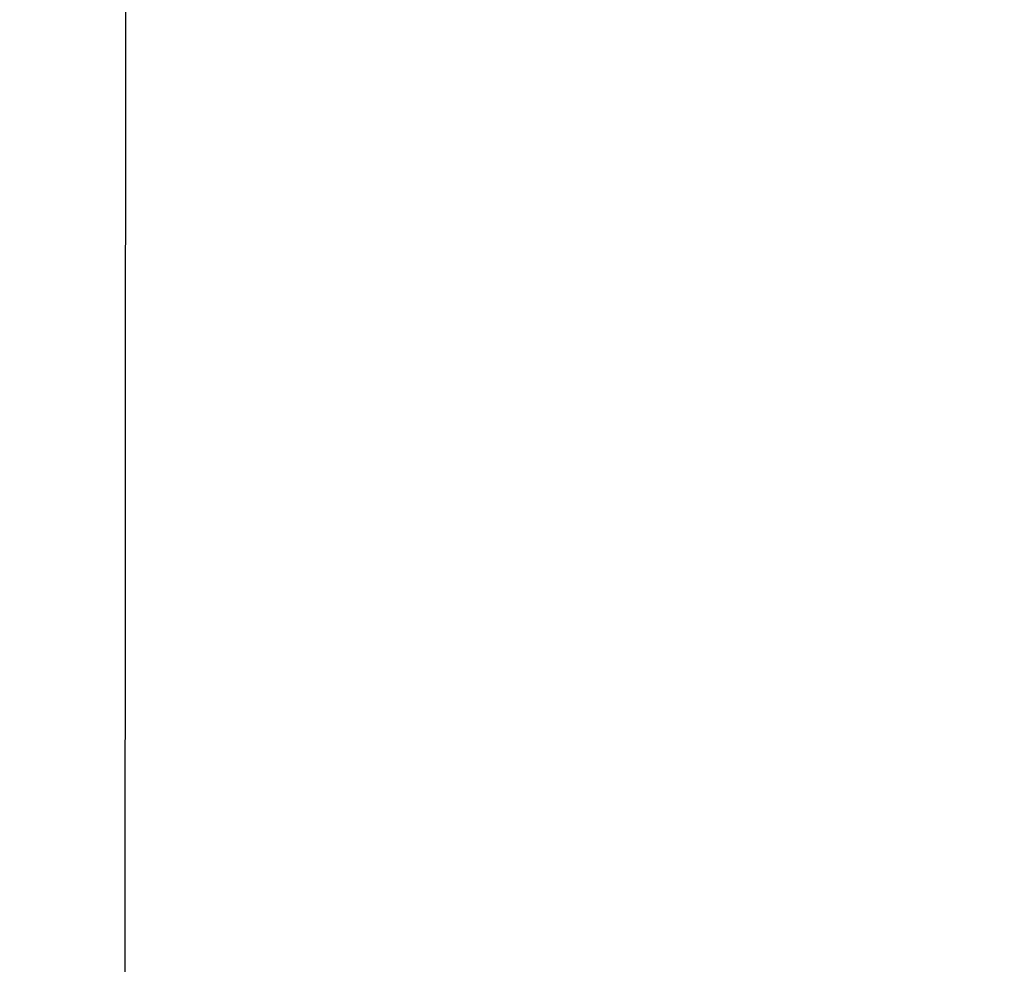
# Model space of a CAD drawing. Header units: millimetres. Extents: x -14064 to 10606674, y -83552 to 74051.
# Tile 424 of 656: x 27996.81 to 28000.13, y -16513.26 to -16510.07. Entities that reach past the tile are written whole.
import ezdxf

# ---------------------------------------------------------------- set-up
doc = ezdxf.new("R2010")
doc.units = ezdxf.units.MM

msp = doc.modelspace()

# ---------------------------------------------------------------- hatches: boundary and pattern name
at = {"lineweight": 9}
h = msp.add_hatch(dxfattribs=at)
h.set_pattern_fill('ANSI33', color=256, scale=50)
h.set_pattern_definition([(45, (-89874.83, 22034.33), (-224.5064, 224.5064), []), (45, (-89650.32, 22034.33), (-224.5064, 224.5064), [158.75, -79.375])])
h.paths.add_polyline_path([(30422.43875, -14930.1425), (30222.43875, -14930.1425), (30222.43875, -16130.69929), (29982.43875, -16130.69929), (29982.43875, -16350.1425), (30082.43875, -16350.1425), (30082.43875, -16360.1425), (29982.43875, -16360.1425), (29982.43875, -16520.1425), (30082.43875, -16520.1425), (30082.43875, -16530.14263), (30694.70337, -16530.14219), (30694.70337, -16124.3884), (30422.43875, -16128.02668), (30422.43875, -15638.95109), (30374.93847, -15638.95109), (30374.93847, -15635.81073), (30422.43875, -15635.81073)])
h.paths.add_polyline_path([(28862.43875, -16350.1425), (28962.43875, -16350.1425), (28962.43875, -16130.69929), (28722.43875, -16130.69929), (28522.43875, -16130.69929), (28522.43875, -16153.41644), (27997.43875, -16160.43203), (27997.16248, -16514.1425), (28114.93738, -16514.1425), (28114.93738, -16512.1425), (28274.93738, -16512.1425), (28400.02442, -16514.1425), (28400.02442, -16524.1425), (28446.42442, -16524.1425), (28446.42442, -16530.1438), (28862.43875, -16530.1435), (28862.43875, -16520.1425), (28962.43875, -16520.1425), (28962.43875, -16360.1425), (28862.43875, -16360.1425)])
h.paths.add_polyline_path([(28386.42442, -16564.1425), (28386.42442, -16530.1425), (27997.14998, -16530.1425), (27996.80715, -16969.07531), (28397.43892, -16969.07531), (28397.43876, -16564.14502)])
h.paths.add_polyline_path([(29472.43875, -16130.69929), (29363.57702, -16130.69929), (29360.57919, -16136.99255), (29364.71596, -16186.61667), (29370.23164, -16216.94261), (29375.74733, -16236.2408), (29385.40012, -16316.19065), (29382.68304, -16350.1425), (29472.43875, -16350.1425)])
h.paths.add_polyline_path([(29472.43875, -16360.1425), (29380.81645, -16360.1425), (29375.74733, -16386.49162), (29379.88443, -16418.19579), (29388.15796, -16437.49419), (29397.81041, -16448.52173), (29400.56826, -16462.30615), (29404.0952, -16520.1425), (29472.43875, -16520.1425)])
h.paths.add_polyline_path([(29972.43875, -16360.1425), (29472.43875, -16360.1425), (29472.43875, -16520.1425), (29972.43875, -16520.1425)])
h.paths.add_polyline_path([(29972.43875, -16130.69929), (29472.43875, -16130.69929), (29472.43875, -16350.1425), (29972.43875, -16350.1425)])
h.paths.add_polyline_path([(29972.43875, -16520.1425), (29472.43875, -16520.1425), (29472.43875, -16530.14307), (29972.43875, -16530.14271)])
h.paths.add_polyline_path([(29472.43875, -16520.1425), (29404.0952, -16520.1425), (29404.70505, -16530.14312), (29472.43875, -16530.14307)])
h.paths.add_polyline_path([(29472.43875, -16350.1425), (29382.74028, -16350.1425), (29380.81645, -16360.1425), (29472.43875, -16360.1425)])
h.paths.add_polyline_path([(29972.43875, -16350.1425), (29472.43875, -16350.1425), (29472.43875, -16360.1425), (29972.43875, -16360.1425)])
h.paths.add_polyline_path([(30082.43875, -16350.1425), (29972.43875, -16350.1425), (29972.43875, -16360.1425), (30082.43875, -16360.1425)])
h.paths.add_polyline_path([(30082.43875, -16520.1425), (29982.43875, -16520.1425), (29972.43875, -16520.1425), (29972.43875, -16530.14271), (30082.43875, -16530.14263)])
h.paths.add_polyline_path([(29982.43875, -16130.69929), (29972.43875, -16130.69929), (29972.43875, -16350.1425), (29982.43875, -16350.1425)])

# ---------------------------------------------------------------- linework, layer by layer
msp.add_line((27996.80715, -16969.07531), (27997.43875, -16160.43203))

doc.saveas('drawing.dxf')
